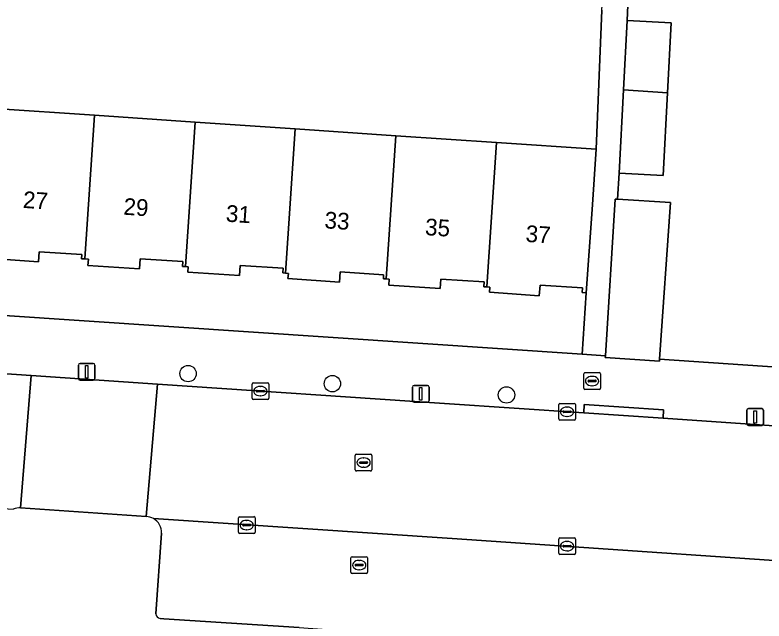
# Model space of a CAD drawing. Extents: x 161848 to 162726, y 385382 to 386521.
# Drawn here: x 162172.91 to 162217.68, y 386146.96 to 386183.18 of the extents above; entities that cross this region are included whole.
import ezdxf

# ---------------------------------------------------------------- set-up
doc = ezdxf.new("R2010")
doc.units = 0
for name, color, linetype in [('IMGEO_Boom', 7, 'Continuous'), ('IMGEO_Brandkraan', 7, 'Continuous'), ('IMGEO_Erf', 7, 'Continuous'), ('IMGEO_Kolk', 7, 'Continuous'), ('IMGEO_Lichtmast', 7, 'Continuous'), ('IMGEO_Pand', 7, 'Continuous'), ('IMGEO_Pand_nummerreeks', 7, 'Continuous'), ('IMGEO_Parkeervlak_open', 7, 'Continuous'), ('IMGEO_Rijbaan_lokaal_gesloten', 7, 'Continuous'), ('IMGEO_Rijbaan_lokaal_open', 7, 'Continuous'), ('IMGEO_Rioolput', 7, 'Continuous'), ('IMGEO_Voetpad_open', 7, 'Continuous')]:
    doc.layers.add(name, color=color, linetype=linetype)

msp = doc.modelspace()

# ---------------------------------------------------------------- linework, layer by layer
at = {"layer": 'IMGEO_Boom'}
for centre in [(162183.259, 386161.748), (162191.88, 386161.146), (162202.286, 386160.474)]:
    msp.add_circle(centre, 0.489, dxfattribs=at)
at = {"layer": 'IMGEO_Brandkraan'}
for p, q in [((162206.903, 386160.879), (162206.903, 386161.731)), ((162206.978, 386161.805), (162207.83, 386161.805)), ((162207.391, 386161.585), (162207.416, 386161.585)), ((162207.904, 386161.731), (162207.904, 386160.879)), ((162207.162, 386161.299), (162207.162, 386161.311)), ((162207.6, 386161.262), (162207.202, 386161.262)), ((162207.205, 386161.348), (162207.603, 386161.348)), ((162207.414, 386161.025), (162207.389, 386161.025)), ((162207.646, 386161.311), (162207.646, 386161.299)), ((162207.83, 386160.805), (162206.978, 386160.805))]:
    msp.add_line(p, q, dxfattribs=at)
for points in [[(162206.903, 386160.879), (162206.903, 386161.731)], [(162206.978, 386161.805), (162207.83, 386161.805)], [(162207.904, 386161.731), (162207.904, 386160.879)], [(162207.83, 386160.805), (162206.978, 386160.805)]]:
    msp.add_lwpolyline(points, dxfattribs=at)
for centre, radius, start, end in [((162206.98, 386161.729), 0.0765, 91.552, 178.448), ((162206.98, 386161.729), 0.0765, 91.552, 178.448), ((162207.828, 386161.729), 0.0765, 1.552, 88.448), ((162207.828, 386161.729), 0.0765, 1.552, 88.448), ((162207.202, 386161.308), 0.0403, 85.8775, 175.7526), ((162207.199, 386161.298), 0.0366, 178.938, 274.7102), ((162207.603, 386161.305), 0.043, 264.8664, 352.4533), ((162207.607, 386161.31), 0.0386, 1.7309, 96.639), ((162206.98, 386160.881), 0.0765, 181.552, 268.448), ((162206.98, 386160.881), 0.0765, 181.552, 268.448), ((162207.828, 386160.881), 0.0765, 271.552, 358.448), ((162207.828, 386160.881), 0.0765, 271.552, 358.448)]:
    msp.add_arc(centre, radius, start, end, dxfattribs=at)
for centre, major_axis, ratio, start_param, end_param in [((162207.39, 386161.305), (-0.387, 0.002), 0.722429, 4.712389, 7.853982), ((162207.415, 386161.305), (-0.39, 0.002), 0.717154, 1.570796, 4.712389)]:
    msp.add_ellipse(centre, major_axis=major_axis, ratio=ratio, start_param=start_param, end_param=end_param, dxfattribs=at)
at = {"layer": 'IMGEO_Erf'}
for points in [[(162220.703, 386203.887), (162210.867, 386204.545), (162210.735, 386202.468), (162213.484, 386202.293), (162213.205, 386197.893), (162210.374, 386198.082), (162210.231, 386195.835), (162213.063, 386195.655), (162212.794, 386191.426), (162212.502, 386186.832), (162209.67, 386187.012), (162209.507, 386182.85), (162212.132, 386182.709), (162211.907, 386178.535), (162211.641, 386173.583), (162209.016, 386173.725), (162208.918, 386172.174), (162212.078, 386171.974), (162211.438, 386162.601), (162228.725, 386161.443)], [(162171.645, 386177.594), (162177.666, 386177.187), (162183.672, 386176.78), (162189.656, 386176.375), (162195.67, 386175.968), (162201.685, 386175.562), (162207.65, 386175.158), (162207.991, 386183.47), (162208.143, 386185.988), (162208.155, 386186.179), (162130.187, 386191.319)], [(162122.559, 386168.552), (162206.8, 386162.912), (162207.045, 386166.574), (162206.81, 386166.591), (162206.829, 386166.866), (162204.291, 386167.038), (162204.249, 386166.406), (162201.27, 386166.608), (162201.29, 386166.914), (162201.11, 386166.926), (162200.932, 386166.938), (162200.952, 386167.227), (162198.369, 386167.402), (162198.33, 386166.827), (162195.246, 386167.035), (162195.271, 386167.399), (162195.1, 386167.411), (162194.93, 386167.422), (162194.945, 386167.651), (162192.343, 386167.827), (162192.302, 386167.221), (162189.229, 386167.429), (162189.25, 386167.739), (162189.082, 386167.751), (162188.917, 386167.762), (162188.936, 386168.041), (162186.369, 386168.215), (162186.328, 386167.605), (162183.245, 386167.814), (162183.266, 386168.134), (162183.098, 386168.145), (162182.928, 386168.157), (162182.947, 386168.442), (162180.399, 386168.615), (162180.357, 386168.001), (162177.276, 386168.21), (162177.301, 386168.586), (162177.095, 386168.6), (162176.892, 386168.614), (162176.909, 386168.861), (162174.35, 386169.034), (162174.309, 386168.431), (162171.229, 386168.639)]]:
    msp.add_lwpolyline(points, dxfattribs=at)
at = {"layer": 'IMGEO_Kolk'}
for p, q in [((162187.08, 386160.274), (162187.08, 386161.126)), ((162187.155, 386161.2), (162188.007, 386161.2)), ((162187.568, 386160.98), (162187.593, 386160.98)), ((162188.081, 386161.126), (162188.081, 386160.274)), ((162187.339, 386160.694), (162187.339, 386160.706)), ((162187.777, 386160.657), (162187.379, 386160.657)), ((162187.382, 386160.743), (162187.78, 386160.743)), ((162187.823, 386160.706), (162187.823, 386160.694)), ((162188.007, 386160.2), (162187.155, 386160.2)), ((162187.591, 386160.42), (162187.566, 386160.42)), ((162205.407, 386159.042), (162205.407, 386159.894)), ((162205.482, 386159.968), (162206.334, 386159.968)), ((162205.895, 386159.748), (162205.92, 386159.748)), ((162206.408, 386159.894), (162206.408, 386159.042)), ((162205.666, 386159.462), (162205.666, 386159.474)), ((162206.104, 386159.425), (162205.706, 386159.425)), ((162205.709, 386159.511), (162206.107, 386159.511)), ((162205.918, 386159.188), (162205.893, 386159.188)), ((162206.15, 386159.474), (162206.15, 386159.462)), ((162206.334, 386158.968), (162205.482, 386158.968)), ((162186.262, 386152.271), (162186.262, 386153.123)), ((162186.337, 386153.197), (162187.189, 386153.197)), ((162186.75, 386152.977), (162186.775, 386152.977)), ((162187.263, 386153.123), (162187.263, 386152.271)), ((162186.521, 386152.691), (162186.521, 386152.703)), ((162186.959, 386152.654), (162186.561, 386152.654)), ((162186.564, 386152.74), (162186.962, 386152.74)), ((162187.005, 386152.703), (162187.005, 386152.691)), ((162187.189, 386152.197), (162186.337, 386152.197)), ((162186.773, 386152.417), (162186.748, 386152.417)), ((162205.406, 386151.009), (162205.406, 386151.861)), ((162205.481, 386151.935), (162206.333, 386151.935)), ((162205.894, 386151.715), (162205.919, 386151.715)), ((162206.407, 386151.861), (162206.407, 386151.009)), ((162205.665, 386151.429), (162205.665, 386151.441)), ((162206.103, 386151.392), (162205.705, 386151.392)), ((162205.708, 386151.478), (162206.106, 386151.478)), ((162205.917, 386151.155), (162205.892, 386151.155)), ((162206.149, 386151.441), (162206.149, 386151.429)), ((162206.333, 386150.935), (162205.481, 386150.935))]:
    msp.add_line(p, q, dxfattribs=at)
for points in [[(162187.08, 386160.274), (162187.08, 386161.126)], [(162187.155, 386161.2), (162188.007, 386161.2)], [(162188.081, 386161.126), (162188.081, 386160.274)], [(162188.007, 386160.2), (162187.155, 386160.2)], [(162205.407, 386159.042), (162205.407, 386159.894)], [(162205.482, 386159.968), (162206.334, 386159.968)], [(162206.408, 386159.894), (162206.408, 386159.042)], [(162206.334, 386158.968), (162205.482, 386158.968)], [(162186.262, 386152.271), (162186.262, 386153.123)], [(162186.337, 386153.197), (162187.189, 386153.197)], [(162187.263, 386153.123), (162187.263, 386152.271)], [(162187.189, 386152.197), (162186.337, 386152.197)], [(162205.406, 386151.009), (162205.406, 386151.861)], [(162205.481, 386151.935), (162206.333, 386151.935)], [(162206.407, 386151.861), (162206.407, 386151.009)], [(162206.333, 386150.935), (162205.481, 386150.935)]]:
    msp.add_lwpolyline(points, dxfattribs=at)
for centre, radius, start, end in [((162187.157, 386161.124), 0.0765, 91.552, 178.448), ((162187.157, 386161.124), 0.0765, 91.552, 178.448), ((162188.005, 386161.124), 0.0765, 1.552, 88.448), ((162188.005, 386161.124), 0.0765, 1.552, 88.448), ((162187.379, 386160.703), 0.0403, 85.8775, 175.7526), ((162187.376, 386160.693), 0.0366, 178.938, 274.7102), ((162187.78, 386160.7), 0.043, 264.8664, 352.4533), ((162187.784, 386160.705), 0.0386, 1.7309, 96.639), ((162187.157, 386160.276), 0.0765, 181.552, 268.448), ((162187.157, 386160.276), 0.0765, 181.552, 268.448), ((162188.005, 386160.276), 0.0765, 271.552, 358.448), ((162188.005, 386160.276), 0.0765, 271.552, 358.448), ((162205.484, 386159.892), 0.0765, 91.552, 178.448), ((162205.484, 386159.892), 0.0765, 91.552, 178.448), ((162206.332, 386159.892), 0.0765, 1.552, 88.448), ((162206.332, 386159.892), 0.0765, 1.552, 88.448), ((162205.706, 386159.471), 0.0403, 85.8775, 175.7526), ((162205.703, 386159.461), 0.0366, 178.938, 274.7102), ((162206.107, 386159.468), 0.043, 264.8664, 352.4533), ((162206.111, 386159.473), 0.0386, 1.7309, 96.639), ((162205.484, 386159.044), 0.0765, 181.552, 268.448), ((162205.484, 386159.044), 0.0765, 181.552, 268.448), ((162206.332, 386159.044), 0.0765, 271.552, 358.448), ((162206.332, 386159.044), 0.0765, 271.552, 358.448), ((162186.339, 386153.121), 0.0765, 91.552, 178.448), ((162186.339, 386153.121), 0.0765, 91.552, 178.448), ((162187.187, 386153.121), 0.0765, 1.552, 88.448), ((162187.187, 386153.121), 0.0765, 1.552, 88.448), ((162186.561, 386152.7), 0.0403, 85.8775, 175.7526), ((162186.558, 386152.69), 0.0366, 178.938, 274.7102), ((162186.962, 386152.697), 0.043, 264.8664, 352.4533), ((162186.966, 386152.702), 0.0386, 1.7309, 96.639), ((162186.339, 386152.273), 0.0765, 181.552, 268.448), ((162186.339, 386152.273), 0.0765, 181.552, 268.448), ((162187.187, 386152.273), 0.0765, 271.552, 358.448), ((162187.187, 386152.273), 0.0765, 271.552, 358.448), ((162205.483, 386151.859), 0.0765, 91.552, 178.448), ((162205.483, 386151.859), 0.0765, 91.552, 178.448), ((162206.331, 386151.859), 0.0765, 1.552, 88.448), ((162206.331, 386151.859), 0.0765, 1.552, 88.448), ((162205.705, 386151.438), 0.0403, 85.8775, 175.7526), ((162205.702, 386151.428), 0.0366, 178.938, 274.7102), ((162206.106, 386151.435), 0.043, 264.8664, 352.4533), ((162206.11, 386151.44), 0.0386, 1.7309, 96.639), ((162205.483, 386151.011), 0.0765, 181.552, 268.448), ((162205.483, 386151.011), 0.0765, 181.552, 268.448), ((162206.331, 386151.011), 0.0765, 271.552, 358.448), ((162206.331, 386151.011), 0.0765, 271.552, 358.448)]:
    msp.add_arc(centre, radius, start, end, dxfattribs=at)
for centre, major_axis, ratio, start_param, end_param in [((162187.567, 386160.7), (-0.387, 0.002), 0.722429, 4.712389, 7.853982), ((162187.592, 386160.7), (-0.39, 0.002), 0.717154, 1.570796, 4.712389), ((162205.894, 386159.468), (-0.387, 0.002), 0.722429, 4.712389, 7.853982), ((162205.919, 386159.468), (-0.39, 0.002), 0.717154, 1.570796, 4.712389), ((162186.749, 386152.697), (-0.387, 0.002), 0.722429, 4.712389, 7.853982), ((162186.774, 386152.697), (-0.39, 0.002), 0.717154, 1.570796, 4.712389), ((162205.893, 386151.435), (-0.387, 0.002), 0.722429, 4.712389, 7.853982), ((162205.918, 386151.435), (-0.39, 0.002), 0.717154, 1.570796, 4.712389)]:
    msp.add_ellipse(centre, major_axis=major_axis, ratio=ratio, start_param=start_param, end_param=end_param, dxfattribs=at)
at = {"layer": 'IMGEO_Lichtmast'}
for p, q in [((162176.802, 386162.356), (162177.592, 386162.356)), ((162177.592, 386162.356), (162176.802, 386162.356)), ((162176.702, 386161.456), (162176.702, 386162.256)), ((162176.702, 386162.256), (162176.702, 386161.456)), ((162177.692, 386162.256), (162177.692, 386161.456)), ((162177.692, 386161.456), (162177.692, 386162.256)), ((162177.592, 386161.356), (162176.802, 386161.356)), ((162176.802, 386161.356), (162177.592, 386161.356)), ((162196.766, 386161.038), (162197.556, 386161.038)), ((162197.556, 386161.038), (162196.766, 386161.038)), ((162196.666, 386160.138), (162196.666, 386160.938)), ((162196.666, 386160.938), (162196.666, 386160.138)), ((162197.656, 386160.938), (162197.656, 386160.138)), ((162197.656, 386160.138), (162197.656, 386160.938)), ((162197.556, 386160.038), (162196.766, 386160.038)), ((162196.766, 386160.038), (162197.556, 386160.038)), ((162216.748, 386159.653), (162217.538, 386159.653)), ((162217.538, 386159.653), (162216.748, 386159.653)), ((162216.648, 386158.753), (162216.648, 386159.553)), ((162216.648, 386159.553), (162216.648, 386158.753)), ((162217.638, 386159.553), (162217.638, 386158.753)), ((162217.638, 386158.753), (162217.638, 386159.553)), ((162217.538, 386158.653), (162216.748, 386158.653)), ((162216.748, 386158.653), (162217.538, 386158.653))]:
    msp.add_line(p, q, dxfattribs=at)
for points in [[(162177.122, 386162.231), (162177.272, 386162.231), (162177.272, 386161.481), (162177.122, 386161.481), (162177.122, 386162.231)], [(162197.086, 386160.913), (162197.236, 386160.913), (162197.236, 386160.163), (162197.086, 386160.163), (162197.086, 386160.913)], [(162217.068, 386159.528), (162217.218, 386159.528), (162217.218, 386158.778), (162217.068, 386158.778), (162217.068, 386159.528)]]:
    msp.add_lwpolyline(points, dxfattribs=at)
for centre, start, end in [((162176.802, 386162.256), 90, 180), ((162176.802, 386162.256), 90, 180), ((162177.592, 386162.256), 0, 90), ((162177.592, 386162.256), 360, 90), ((162176.802, 386161.456), 180, 270), ((162176.802, 386161.456), 180, 270), ((162177.592, 386161.456), 270, 0), ((162177.592, 386161.456), 270, 0), ((162196.766, 386160.938), 90, 180), ((162196.766, 386160.938), 90, 180), ((162197.556, 386160.938), 0, 90), ((162197.556, 386160.938), 360, 90), ((162196.766, 386160.138), 180, 270), ((162196.766, 386160.138), 180, 270), ((162197.556, 386160.138), 270, 0), ((162197.556, 386160.138), 270, 0), ((162216.748, 386159.553), 90, 180), ((162216.748, 386159.553), 90, 180), ((162217.538, 386159.553), 0, 90), ((162217.538, 386159.553), 360, 90), ((162216.748, 386158.753), 180, 270), ((162216.748, 386158.753), 180, 270), ((162217.538, 386158.753), 270, 0), ((162217.538, 386158.753), 270, 0)]:
    msp.add_arc(centre, 0.1, start, end, dxfattribs=at)
at = {"layer": 'IMGEO_Pand'}
for points in [[(162212.132, 386182.709), (162209.507, 386182.85), (162209.284, 386178.709), (162211.907, 386178.535)], [(162209.016, 386173.725), (162211.641, 386173.583), (162211.907, 386178.535), (162209.284, 386178.709)], [(162177.666, 386177.187), (162171.645, 386177.594), (162171.072, 386168.984), (162171.251, 386168.972), (162171.229, 386168.639), (162174.309, 386168.431), (162174.35, 386169.034), (162176.909, 386168.861), (162176.892, 386168.614), (162177.095, 386168.6)], [(162177.095, 386168.6), (162177.301, 386168.586), (162177.276, 386168.21), (162180.357, 386168.001), (162180.399, 386168.615), (162182.947, 386168.442), (162182.928, 386168.157), (162183.098, 386168.145), (162183.672, 386176.78), (162177.666, 386177.187)], [(162189.656, 386176.375), (162183.672, 386176.78), (162183.098, 386168.145), (162183.266, 386168.134), (162183.245, 386167.814), (162186.328, 386167.605), (162186.369, 386168.215), (162188.936, 386168.041), (162188.917, 386167.762), (162189.082, 386167.751)], [(162189.082, 386167.751), (162189.25, 386167.739), (162189.229, 386167.429), (162192.302, 386167.221), (162192.343, 386167.827), (162194.945, 386167.651), (162194.93, 386167.422), (162195.1, 386167.411), (162195.67, 386175.968), (162189.656, 386176.375)], [(162195.1, 386167.411), (162195.271, 386167.399), (162195.246, 386167.035), (162198.33, 386166.827), (162198.369, 386167.402), (162200.952, 386167.227), (162200.932, 386166.938), (162201.11, 386166.926), (162201.685, 386175.562), (162195.67, 386175.968)], [(162201.11, 386166.926), (162201.29, 386166.914), (162201.27, 386166.608), (162204.249, 386166.406), (162204.291, 386167.038), (162206.829, 386166.866), (162206.81, 386166.591), (162207.045, 386166.574), (162207.397, 386171.562), (162207.65, 386175.158), (162201.685, 386175.562)], [(162212.078, 386171.974), (162208.918, 386172.174), (162208.785, 386172.182), (162208.198, 386162.818), (162208.192, 386162.719), (162211.431, 386162.498), (162211.438, 386162.601)]]:
    msp.add_lwpolyline(points, close=True, dxfattribs=at)
at = {"layer": 'IMGEO_Parkeervlak_open'}
for points in [[(162226.436, 386150.01), (162199.031, 386151.892), (162181.189, 386153.084)], [(162181.674, 386152.214), (162181.326, 386147.395)], [(162181.585, 386147.108), (162181.808, 386147.096), (162189.89, 386146.567), (162200.015, 386145.835), (162223.832, 386144.243), (162224.066, 386147.152)]]:
    msp.add_lwpolyline(points, dxfattribs=at)
for centre, radius, start, end in [((162180.716, 386152.25), 0.958, 357.8298, 60.447), ((162181.645, 386147.422), 0.32, 184.9138, 259.2149)]:
    msp.add_arc(centre, radius, start, end, dxfattribs=at)
at = {"layer": 'IMGEO_Rijbaan_lokaal_gesloten'}
for points in [[(162173.886, 386161.632), (162163.018, 386162.366), (162160.041, 386162.567), (162159.485, 386154.535), (162172.81, 386153.644)], [(162173.246, 386153.72), (162173.886, 386161.632)], [(162259.587, 386154.573), (162246.47, 386156.254), (162228.074, 386157.952), (162211.641, 386159.078), (162206.902, 386159.4), (162198.58, 386159.965), (162181.422, 386161.123), (162180.75, 386153.209)], [(162181.189, 386153.084), (162199.031, 386151.892), (162226.436, 386150.01), (162235.62, 386149.378), (162242.12, 386148.753), (162257.061, 386146.807), (162259.587, 386154.573)]]:
    msp.add_lwpolyline(points, dxfattribs=at)
for centre, radius, start, end in [((162173.199, 386152.703), 1.018, 87.3391, 112.4369), ((162180.714, 386152.25), 0.959, 60.3446, 87.868)]:
    msp.add_arc(centre, radius, start, end, dxfattribs=at)
at = {"layer": 'IMGEO_Rijbaan_lokaal_open'}
msp.add_lwpolyline([(162181.422, 386161.123), (162173.886, 386161.632), (162173.246, 386153.72), (162180.75, 386153.209)], close=True, dxfattribs=at)
at = {"layer": 'IMGEO_Rioolput'}
for p, q in [((162193.242, 386156.001), (162193.242, 386156.853)), ((162193.317, 386156.927), (162194.169, 386156.927)), ((162193.73, 386156.707), (162193.755, 386156.707)), ((162194.243, 386156.853), (162194.243, 386156.001)), ((162193.501, 386156.421), (162193.501, 386156.433)), ((162193.939, 386156.384), (162193.541, 386156.384)), ((162193.544, 386156.47), (162193.942, 386156.47)), ((162193.753, 386156.147), (162193.728, 386156.147)), ((162193.985, 386156.433), (162193.985, 386156.421)), ((162194.169, 386155.927), (162193.317, 386155.927)), ((162192.983, 386149.88), (162192.983, 386150.732)), ((162193.058, 386150.806), (162193.91, 386150.806)), ((162193.984, 386150.732), (162193.984, 386149.88)), ((162193.242, 386150.3), (162193.242, 386150.312)), ((162193.68, 386150.263), (162193.282, 386150.263)), ((162193.285, 386150.349), (162193.683, 386150.349)), ((162193.471, 386150.586), (162193.496, 386150.586)), ((162193.726, 386150.312), (162193.726, 386150.3)), ((162193.91, 386149.806), (162193.058, 386149.806)), ((162193.494, 386150.026), (162193.469, 386150.026))]:
    msp.add_line(p, q, dxfattribs=at)
for points in [[(162193.242, 386156.001), (162193.242, 386156.853)], [(162193.317, 386156.927), (162194.169, 386156.927)], [(162194.243, 386156.853), (162194.243, 386156.001)], [(162194.169, 386155.927), (162193.317, 386155.927)], [(162192.983, 386149.88), (162192.983, 386150.732)], [(162193.058, 386150.806), (162193.91, 386150.806)], [(162193.984, 386150.732), (162193.984, 386149.88)], [(162193.91, 386149.806), (162193.058, 386149.806)]]:
    msp.add_lwpolyline(points, dxfattribs=at)
for centre, radius, start, end in [((162193.319, 386156.851), 0.0765, 91.552, 178.448), ((162193.319, 386156.851), 0.0765, 91.552, 178.448), ((162194.167, 386156.851), 0.0765, 1.552, 88.448), ((162194.167, 386156.851), 0.0765, 1.552, 88.448), ((162193.541, 386156.43), 0.0403, 85.8775, 175.7526), ((162193.538, 386156.42), 0.0366, 178.938, 274.7102), ((162193.942, 386156.427), 0.043, 264.8664, 352.4533), ((162193.946, 386156.432), 0.0386, 1.7309, 96.639), ((162193.319, 386156.003), 0.0765, 181.552, 268.448), ((162193.319, 386156.003), 0.0765, 181.552, 268.448), ((162194.167, 386156.003), 0.0765, 271.552, 358.448), ((162194.167, 386156.003), 0.0765, 271.552, 358.448), ((162193.06, 386150.73), 0.0765, 91.552, 178.448), ((162193.06, 386150.73), 0.0765, 91.552, 178.448), ((162193.908, 386150.73), 0.0765, 1.552, 88.448), ((162193.908, 386150.73), 0.0765, 1.552, 88.448), ((162193.282, 386150.309), 0.0403, 85.8775, 175.7526), ((162193.279, 386150.299), 0.0366, 178.938, 274.7102), ((162193.683, 386150.306), 0.043, 264.8664, 352.4533), ((162193.687, 386150.311), 0.0386, 1.7309, 96.639), ((162193.06, 386149.882), 0.0765, 181.552, 268.448), ((162193.06, 386149.882), 0.0765, 181.552, 268.448), ((162193.908, 386149.882), 0.0765, 271.552, 358.448), ((162193.908, 386149.882), 0.0765, 271.552, 358.448)]:
    msp.add_arc(centre, radius, start, end, dxfattribs=at)
for centre, major_axis, ratio, start_param, end_param in [((162193.729, 386156.427), (-0.387, 0.002), 0.722429, 4.712389, 7.853982), ((162193.754, 386156.427), (-0.39, 0.002), 0.717154, 1.570796, 4.712389), ((162193.47, 386150.306), (-0.387, 0.002), 0.722429, 4.712389, 7.853982), ((162193.495, 386150.306), (-0.39, 0.002), 0.717154, 1.570796, 4.712389)]:
    msp.add_ellipse(centre, major_axis=major_axis, ratio=ratio, start_param=start_param, end_param=end_param, dxfattribs=at)
at = {"layer": 'IMGEO_Voetpad_open'}
for points in [[(162207.991, 386183.47), (162207.65, 386175.158), (162207.397, 386171.562), (162207.045, 386166.574), (162206.8, 386162.912), (162208.198, 386162.818), (162208.785, 386172.182), (162208.918, 386172.174), (162209.016, 386173.725), (162209.284, 386178.709), (162209.507, 386182.85), (162209.67, 386187.012)], [(162228.725, 386161.443), (162211.438, 386162.601), (162211.431, 386162.498), (162208.192, 386162.719), (162208.198, 386162.818), (162206.8, 386162.912), (162122.559, 386168.552)], [(162121.884, 386165.136), (162148.108, 386163.377), (162155.193, 386162.883), (162160.041, 386162.567), (162163.018, 386162.366), (162173.886, 386161.632), (162181.422, 386161.123), (162198.58, 386159.965), (162206.902, 386159.4), (162206.935, 386159.898), (162211.674, 386159.576), (162211.641, 386159.078), (162228.074, 386157.952)], [(162180.75, 386153.209), (162173.246, 386153.72)], [(162181.326, 386147.395), (162181.674, 386152.214)], [(162189.89, 386146.567), (162181.808, 386147.096), (162181.585, 386147.108)]]:
    msp.add_lwpolyline(points, dxfattribs=at)
msp.add_lwpolyline([(162211.641, 386159.078), (162211.674, 386159.576), (162206.935, 386159.898), (162206.902, 386159.4)], close=True, dxfattribs=at)
for centre, radius, start, end in [((162173.199, 386152.703), 1.018, 87.3391, 112.4369), ((162180.714, 386152.25), 0.959, 60.3446, 87.868), ((162180.716, 386152.25), 0.958, 357.8298, 60.447), ((162181.645, 386147.422), 0.32, 184.9138, 259.2149)]:
    msp.add_arc(centre, radius, start, end, dxfattribs=at)

# ---------------------------------------------------------------- texts
at = {"layer": 'IMGEO_Pand_nummerreeks'}
for s, p in [('27', (162173.363, 386171.655)), ('29', (162179.372, 386171.249)), ('31', (162185.493, 386170.835)), ('33', (162191.389, 386170.436)), ('35', (162197.397, 386170.03)), ('37', (162203.406, 386169.624))]:
    msp.add_text(s, height=1, rotation=356.1311, dxfattribs=at).set_placement(p)

doc.saveas('drawing.dxf')
